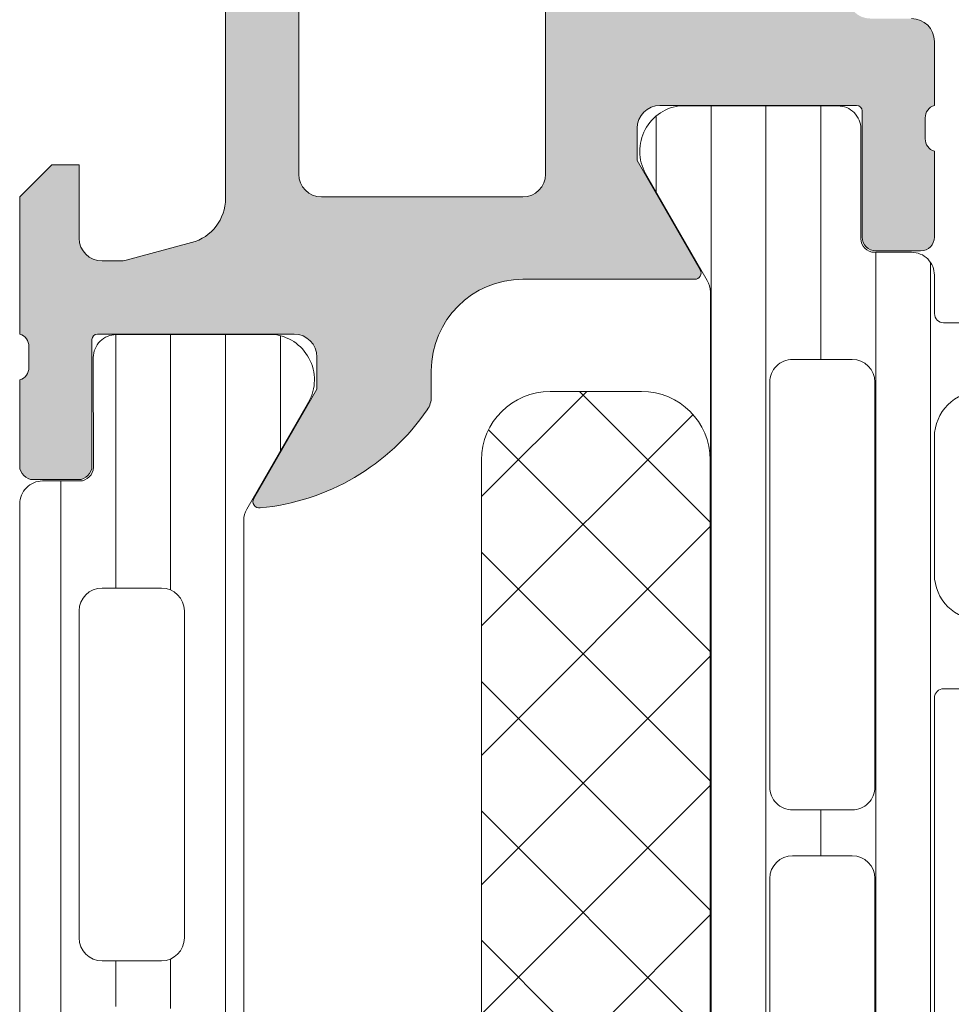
# Model space of a CAD drawing. Header units: millimetres. Extents: x 213386 to 506888, y 183055 to 450952.
# Tile 477 of 656: x 397572 to 397593, y 307928 to 307949. Entities that reach past the tile are written whole.
import ezdxf

# ---------------------------------------------------------------- set-up
doc = ezdxf.new("R2010")
doc.units = ezdxf.units.MM
doc.layers.add('FASÁDA DETAILNÍ', color=255, linetype='Continuous', lineweight=0)

msp = doc.modelspace()

# ---------------------------------------------------------------- hatches: boundary and pattern name
at = {"layer": 'FASÁDA DETAILNÍ'}
h = msp.add_hatch(color=256, dxfattribs=at)
edge = h.paths.add_edge_path()
edge.add_arc((397637.1380707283, 307959.4724513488), 0.5000674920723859, 0.0077324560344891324, 89.99226754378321, ccw=False)
edge.add_line((397637.6381382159, 307959.4725188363), (397637.6381382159, 307955.4725188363))
edge.add_arc((397637.1380707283, 307955.4725863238), 0.5000674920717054, 270.0077324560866, 359.99226754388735, ccw=False)
edge.add_line((397637.1381382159, 307954.9725188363), (397635.8380893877, 307954.9725188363))
edge.add_arc((397635.8381262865, 307955.4725557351), 0.5000369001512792, 180.0042279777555, 269.99577202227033, ccw=False)
edge.add_line((397635.3380893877, 307955.4725188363), (397635.3380893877, 307955.9725188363))
edge.add_line((397635.3380893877, 307955.9725188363), (397636.3380893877, 307955.9725188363))
edge.add_line((397636.3380893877, 307955.9725188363), (397636.3380893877, 307957.4725188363))
edge.add_arc((397635.3381263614, 307957.47255581), 0.9999630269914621, 359.9978814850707, 450.0021185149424)
edge.add_line((397635.3380893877, 307958.4725188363), (397631.3380893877, 307958.4725188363))
edge.add_arc((397631.3381662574, 307957.4724419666), 1.000076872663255, 90.00440397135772, 179.9955960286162)
edge.add_line((397630.3380893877, 307957.4725188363), (397630.3380893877, 307955.9725188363))
edge.add_line((397630.3380893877, 307955.9725188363), (397631.3380893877, 307955.9725188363))
edge.add_line((397631.3380893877, 307955.9725188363), (397631.3380893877, 307955.4725188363))
edge.add_arc((397630.8381468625, 307955.4724613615), 0.4999425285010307, -90.0065868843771, 0.006586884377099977, ccw=False)
edge.add_line((397630.8380893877, 307954.9725188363), (397628.0381015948, 307954.9725188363))
edge.add_arc((397628.0381015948, 307955.4725188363), 0.5000000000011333, 180.0000000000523, 270.0000000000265, ccw=False)
edge.add_line((397627.5381015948, 307955.4725188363), (397627.5381015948, 307955.6725188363))
edge.add_arc((397628.0381015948, 307955.6725188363), 0.5000000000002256, 89.99999999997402, 179.9999999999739, ccw=False)
edge.add_line((397628.0381015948, 307956.1725188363), (397628.5381015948, 307956.1725188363))
edge.add_arc((397628.5380664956, 307956.6725539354), 0.500035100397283, 270.0040217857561, 359.9959782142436)
edge.add_line((397629.0381015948, 307956.6725188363), (397629.0381015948, 307957.4725218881))
edge.add_arc((397628.5380850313, 307957.4725053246), 0.5000165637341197, 0.001897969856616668, 89.99810203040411)
edge.add_line((397628.5381015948, 307957.9725218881), (397597.2381076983, 307957.9725218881))
edge.add_line((397597.2381076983, 307957.9725218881), (397591.1996500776, 307957.5401252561))
edge.add_arc((397591.2381061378, 307956.5409055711), 0.9999594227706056, 92.20400286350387, 179.9999999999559)
edge.add_line((397590.238146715, 307956.5409055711), (397590.238146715, 307949.8724533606))
edge.add_arc((397590.738146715, 307949.8724533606), 0.5000000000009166, 180.0000000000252, 269.9999999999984)
edge.add_line((397590.738146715, 307949.3724533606), (397591.638146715, 307949.3724533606))
edge.add_arc((397591.638146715, 307948.8724533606), 0.5000000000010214, 1.1692691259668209e-10, 90.0000000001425, ccw=False)
edge.add_line((397592.138146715, 307948.8724533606), (397592.138146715, 307947.4724518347))
edge.add_arc((397592.2169831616, 307947.2049312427), 0.278895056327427, 106.4198764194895, 181.1645893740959)
edge.add_line((397591.938145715, 307947.1992628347), (397591.938145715, 307946.7456688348))
edge.add_arc((397592.2170138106, 307946.7400081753), 0.2789255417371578, 178.8371299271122, 253.575405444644)
edge.add_line((397592.138146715, 307946.4724648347), (397592.138146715, 307944.5924538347))
edge.add_arc((397591.838146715, 307944.5924538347), 0.3000000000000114, 270.00000000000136, 360, ccw=False)
edge.add_line((397591.838146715, 307944.2924538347), (397590.858172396, 307944.2924538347))
edge.add_arc((397590.858172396, 307944.5924538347), 0.2999999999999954, 180.0000000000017, 270.00000000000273, ccw=False)
edge.add_line((397590.558172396, 307944.5924538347), (397590.558172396, 307947.3524518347))
edge.add_arc((397590.438172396, 307947.3524518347), 0.1200000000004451, 359.9999999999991, 450)
edge.add_line((397590.438172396, 307947.4724518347), (397586.138146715, 307947.4724518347))
edge.add_arc((397586.138146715, 307946.9724518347), 0.5000000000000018, 89.9999999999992, 179.9999999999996)
edge.add_line((397585.638146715, 307946.9724518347), (397585.638146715, 307946.2724518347))
edge.add_line((397585.638146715, 307946.2724518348), (397587.0196421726, 307943.8796315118))
edge.add_arc((397586.9000269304, 307943.8105716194), 0.1381197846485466, -90.00000000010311, 29.999999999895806, ccw=False)
edge.add_line((397586.9000269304, 307943.6724518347), (397583.138146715, 307943.6724518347))
edge.add_arc((397583.138146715, 307941.6724518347), 1.999999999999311, 90.00000000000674, 180.0000000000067)
edge.add_line((397581.138146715, 307941.6724518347), (397581.138146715, 307941.104456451))
edge.add_arc((397580.638146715, 307941.104456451), 0.5000000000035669, 325.52092823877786, 359.9999999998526, ccw=False)
edge.add_arc((397576.9286481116, 307943.6519297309), 4.999999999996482, 275.34922800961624, 325.5209282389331, ccw=False)
edge.add_arc((397577.3762664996, 307938.8105784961), 0.1381197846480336, 150.0000000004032, 277.70243749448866, ccw=False)
edge.add_line((397577.2566512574, 307938.8796383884), (397578.638146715, 307941.2724587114))
edge.add_line((397578.638146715, 307941.2724587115), (397578.638146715, 307941.9724587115))
edge.add_arc((397578.138146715, 307941.9724587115), 0.5, 360, 450)
edge.add_line((397578.138146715, 307942.4724587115), (397573.838121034, 307942.4724587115))
edge.add_arc((397573.838121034, 307942.3524587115), 0.1199999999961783, 90.00000000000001, 179.9999999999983)
edge.add_line((397573.718121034, 307942.3524587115), (397573.718121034, 307939.5924607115))
edge.add_arc((397573.418121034, 307939.5924607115), 0.2999999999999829, -90, 6.252776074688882e-13, ccw=False)
edge.add_line((397573.418121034, 307939.2924607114), (397572.438146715, 307939.2924607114))
edge.add_arc((397572.438146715, 307939.5924607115), 0.300000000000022, 180.0000000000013, 270, ccw=False)
edge.add_line((397572.138146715, 307939.5924607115), (397572.138146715, 307941.4724717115))
edge.add_arc((397572.0592796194, 307941.740015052), 0.2789255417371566, 286.4245945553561, 361.1628700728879)
edge.add_line((397572.338147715, 307941.7456757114), (397572.338147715, 307942.1992697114))
edge.add_arc((397572.0593102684, 307942.2049381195), 0.2788950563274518, 358.8354106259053, 433.5801235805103)
edge.add_line((397572.138146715, 307942.4724587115), (397572.138146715, 307945.4725171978))
edge.add_line((397572.138146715, 307945.4725171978), (397572.8382190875, 307946.1726200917))
edge.add_line((397572.8382190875, 307946.1726200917), (397573.438225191, 307946.1726200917))
edge.add_line((397573.438225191, 307946.1726200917), (397573.438225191, 307944.5726139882))
edge.add_arc((397573.9382346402, 307944.5726234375), 0.5000094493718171, 180.0010827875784, 269.9989172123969)
edge.add_line((397573.938225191, 307944.0726139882), (397574.3336532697, 307944.0726139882))
edge.add_arc((397574.3336532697, 307944.5726139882), 0.5000000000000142, 270.0000000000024, 285.0000000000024)
edge.add_line((397574.4630627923, 307944.0896510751), (397575.8969495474, 307944.4738598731))
edge.add_arc((397575.6381305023, 307945.4397856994), 1.000000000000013, 285.0000000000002, 360.0000000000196)
edge.add_line((397576.6381305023, 307945.4397856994), (397576.6381305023, 307951.1726078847))
edge.add_line((397576.6381305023, 307951.1726078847), (397573.438225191, 307951.1726078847))
edge.add_line((397573.438225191, 307951.1726078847), (397573.438225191, 307950.3726200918))
edge.add_line((397573.438225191, 307950.3726200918), (397572.8382190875, 307950.3726200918))
edge.add_line((397572.8382190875, 307950.3726200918), (397572.138237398, 307951.5850529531))
edge.add_line((397572.138237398, 307951.5850529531), (397572.138237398, 307952.6726078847))
edge.add_line((397572.138237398, 307952.6726078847), (397587.138146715, 307952.6726078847))
edge.add_arc((397587.138146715, 307953.1726078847), 0.5000000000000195, 269.9999999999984, 360.0000000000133)
edge.add_line((397587.638146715, 307953.1726078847), (397587.638146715, 307958.9725188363))
edge.add_arc((397588.638146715, 307958.9725188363), 1, 90, 180.0000000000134, ccw=False)
edge.add_line((397588.638146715, 307959.9725188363), (397637.1381382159, 307959.9725188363))
edge = h.paths.add_edge_path(flags=16)
edge.add_line((397578.2381305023, 307950.3726200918), (397578.2381305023, 307945.9726200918))
edge.add_arc((397578.7381305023, 307945.9726200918), 0.5000000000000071, 180.0000000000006, 269.9999999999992)
edge.add_line((397578.7381305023, 307945.4726200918), (397583.1381305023, 307945.4726200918))
edge.add_arc((397583.1381305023, 307945.9726200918), 0.4999999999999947, 269.9999999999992, 360.0000000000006)
edge.add_line((397583.6381305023, 307945.9726200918), (397583.6381305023, 307950.3726200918))
edge.add_arc((397583.1381305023, 307950.3726200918), 0.5, 360, 450)
edge.add_line((397583.1381305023, 307950.8726200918), (397578.7381305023, 307950.8726200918))
edge.add_arc((397578.7381305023, 307950.3726200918), 0.4999999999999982, 90.00000000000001, 180.0000000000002)
h = msp.add_hatch(dxfattribs=at)
h.set_pattern_fill('LINIE', color=256, scale=1.2, angle=270, style=0)
h.set_pattern_definition([(270, (397572.8551760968, 307948.0971318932), (1.2, -2.20433997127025e-16), [])])
edge = h.paths.add_edge_path()
edge.add_arc((397590.8289485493, 307944.5624355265), 0.3000000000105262, 179.997924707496, 269.9979247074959)
edge.add_line((397590.8289376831, 307944.2624355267), (397591.6392690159, 307944.2624069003))
edge.add_arc((397591.6392535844, 307943.7624095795), 0.4999973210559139, -0.00238228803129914, 89.99823167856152, ccw=False)
edge.add_line((397592.1392509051, 307943.7623887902), (397592.1405714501, 307942.921316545))
edge.add_arc((397592.3405714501, 307942.921316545), 0.1999999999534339, 179.9999999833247, 270.0000000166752)
edge.add_line((397592.3405714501, 307942.721316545), (397596.4405714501, 307942.721316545))
edge.add_arc((397596.4405714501, 307942.221316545), 0.5, 0, 90, ccw=False)
edge.add_line((397596.9405714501, 307942.221316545), (397596.9405714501, 307941.3905673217))
edge.add_arc((397595.9405714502, 307941.3905673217), 0.9999999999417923, -74.99999999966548, 0, ccw=False)
edge.add_line((397596.1993904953, 307940.4246414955), (397595.4405714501, 307940.221316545))
edge.add_line((397595.4405714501, 307940.221316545), (397595.4405714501, 307941.221316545))
edge.add_line((397595.4405714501, 307941.221316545), (397593.1405714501, 307941.221316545))
edge.add_arc((397593.1422806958, 307940.2171900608), 1.004127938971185, 90.09753001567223, 179.7659122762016)
edge.add_line((397592.1381611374, 307940.221292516), (397592.1381611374, 307937.2214141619))
edge.add_arc((397593.142280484, 307937.2254425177), 1.004127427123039, 180.2298596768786, 269.9024820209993)
edge.add_line((397593.1405714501, 307936.221316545), (397595.4405714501, 307936.221316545))
edge.add_line((397595.4405714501, 307936.221316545), (397595.4405714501, 307937.221316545))
edge.add_line((397595.4405714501, 307937.221316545), (397596.1993904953, 307937.0179915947))
edge.add_arc((397595.9405714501, 307936.0520657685), 0.9999999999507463, -3.335117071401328e-09, 74.99999999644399, ccw=False)
edge.add_line((397596.9405714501, 307936.0520657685), (397596.9405714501, 307935.221316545))
edge.add_arc((397596.4405714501, 307935.221316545), 0.5, -90, 0, ccw=False)
edge.add_line((397596.4405714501, 307934.721316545), (397592.3405714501, 307934.721316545))
edge.add_arc((397592.342300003, 307934.5171434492), 0.2041804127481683, 90.48506107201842, 178.8441310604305)
edge.add_line((397592.1381611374, 307934.521262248), (397592.1381382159, 307908.6798954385))
edge.add_arc((397591.6381408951, 307908.6799108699), 0.4999973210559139, 269.99761771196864, 359.9982316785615, ccw=False)
edge.add_line((397591.6381201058, 307908.1799135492), (397590.827788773, 307908.1799421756))
edge.add_arc((397590.8277779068, 307907.8799421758), 0.3000000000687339, 89.99792470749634, 179.9979246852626)
edge.add_line((397590.5277779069, 307907.8799530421), (397590.5280229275, 307905.4799546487))
edge.add_arc((397590.0280269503, 307905.4799701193), 0.4999959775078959, 269.99762222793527, 359.998227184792, ccw=False)
edge.add_line((397590.0280062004, 307904.9799741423), (397586.5514647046, 307904.9801007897))
edge.add_arc((397586.6938112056, 307905.9699137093), 0.99999607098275, 147.2709086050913, 261.8163166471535, ccw=False)
edge.add_line((397585.8525781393, 307906.510579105), (397587.1711305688, 307908.7941881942))
edge.add_arc((397586.7381269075, 307909.0442038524), 0.5000000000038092, 329.9979281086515, 359.9978648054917)
edge.add_line((397587.2381269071, 307909.0441852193), (397587.2392132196, 307943.3984539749))
edge.add_arc((397586.73921322, 307943.3984715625), 0.4999999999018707, 359.9979846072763, 389.9979213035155)
edge.add_line((397587.1722349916, 307943.6484558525), (397585.8538479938, 307945.9321604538))
edge.add_arc((397586.6951202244, 307946.4727649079), 0.9999960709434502, 98.17953275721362, 212.7249408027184, ccw=False)
edge.add_line((397586.5528454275, 307947.4625881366), (397590.0293869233, 307947.4624614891))
edge.add_arc((397590.0293714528, 307946.9624655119), 0.4999959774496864, -0.0023777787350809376, 89.99822719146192, ccw=False)
edge.add_line((397590.5293674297, 307946.9624447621), (397590.5289485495, 307944.5624463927))
edge = h.paths.add_edge_path(flags=16)
edge.add_line((397590.3386729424, 307920.3713227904), (397589.0386788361, 307920.3713227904))
edge.add_arc((397589.0386751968, 307919.8713264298), 0.4999963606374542, 89.99958295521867, 180.0004170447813)
edge.add_line((397588.5386788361, 307919.8713227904), (397588.5386788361, 307911.021328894))
edge.add_arc((397589.0386751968, 307911.0213252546), 0.4999963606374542, 179.9995829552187, 270.0004170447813)
edge.add_line((397589.0386788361, 307910.521328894), (397590.3386729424, 307910.521328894))
edge.add_arc((397590.3386895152, 307911.0213288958), 0.5000000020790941, 269.9981009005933, 359.9999997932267)
edge.add_line((397590.8386895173, 307911.021328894), (397590.8386895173, 307919.8713227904))
edge.add_arc((397590.3386895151, 307919.8713227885), 0.5000000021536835, 2.201135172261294e-07, 90.00189909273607)
edge = h.paths.add_edge_path(flags=16)
edge.add_arc((397590.3386895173, 307930.5713288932), 0.5, 0, 90)
edge.add_line((397590.3386895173, 307931.0713288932), (397589.0386788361, 307931.0713288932))
edge.add_arc((397589.0386788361, 307930.5713288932), 0.5, 90, 180)
edge.add_line((397588.5386788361, 307930.5713288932), (397588.5386788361, 307921.8713227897))
edge.add_arc((397589.0386788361, 307921.8713227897), 0.5, 180, 270)
edge.add_line((397589.0386788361, 307921.3713227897), (397590.3386895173, 307921.3713227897))
edge.add_arc((397590.3386895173, 307921.8713227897), 0.5, 270, 360)
edge.add_line((397590.8386895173, 307921.8713227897), (397590.8386895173, 307930.5713288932))
edge = h.paths.add_edge_path(flags=16)
edge.add_arc((397589.0386751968, 307932.5713252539), 0.4999963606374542, 179.9995829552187, 270.0004170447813)
edge.add_line((397589.0386788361, 307932.0713288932), (397590.3386729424, 307932.0713288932))
edge.add_arc((397590.3386895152, 307932.5713288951), 0.5000000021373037, 269.9981008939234, 359.9999997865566)
edge.add_line((397590.8386895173, 307932.5713288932), (397590.8386895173, 307941.4213380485))
edge.add_arc((397590.3387047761, 307941.4213380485), 0.4999847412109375, 0, 90)
edge.add_line((397590.3387047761, 307941.9213227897), (397589.0386940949, 307941.9213227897))
edge.add_arc((397589.0386940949, 307941.421307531), 0.5000152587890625, 90, 180)
edge.add_line((397588.5386788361, 307941.421307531), (397588.5386788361, 307932.5713288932))
h = msp.add_hatch(dxfattribs=at)
h.set_pattern_fill('_USER', color=256, scale=1.2, angle=90, style=0, pattern_type=0)
h.set_pattern_definition([(90, (397960.6382589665, 283048.1544064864), (-1.2, 7.347638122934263e-17), [])])
edge = h.paths.add_edge_path()
edge.add_line((397577.1051499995, 307938.6484089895), (397578.423619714, 307940.9320658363))
edge.add_arc((397577.582367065, 307941.4727007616), 0.9999960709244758, 327.2729839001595, 441.8183919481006)
edge.add_line((397577.7246777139, 307942.4625188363), (397574.2481362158, 307942.4625188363))
edge.add_arc((397574.2481335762, 307941.9625228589), 0.4999959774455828, 89.99969751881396, 180.0003024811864)
edge.add_line((397573.7481375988, 307941.9625202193), (397573.7484695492, 307939.5625218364))
edge.add_arc((397573.4484695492, 307939.5625218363), 0.3000000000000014, 270, 359.9999999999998, ccw=False)
edge.add_line((397573.4484695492, 307939.2625218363), (397572.6381382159, 307939.2625218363))
edge.add_arc((397572.6381355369, 307938.7625245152), 0.4999973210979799, 89.99969301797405, 180.0003069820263)
edge.add_line((397572.1381382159, 307938.7625218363), (397572.1381382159, 307908.6800475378))
edge.add_arc((397572.6381355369, 307908.6800448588), 0.4999973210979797, 179.9996930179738, 270.0003069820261)
edge.add_line((397572.6381382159, 307908.1800475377), (397573.4484695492, 307908.1800475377))
edge.add_arc((397573.4484695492, 307907.8800475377), 0.3000000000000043, 0, 89.99999999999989, ccw=False)
edge.add_line((397573.7484695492, 307907.8800475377), (397573.7481375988, 307905.4800491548))
edge.add_arc((397574.2481335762, 307905.4800465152), 0.4999959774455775, 179.9996975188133, 270.0003024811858)
edge.add_line((397574.2481362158, 307904.9800505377), (397577.7246777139, 307904.9800505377))
edge.add_arc((397577.582367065, 307905.9698686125), 0.9999960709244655, 278.1816080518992, 392.7270160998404)
edge.add_line((397578.423619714, 307906.5105035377), (397577.1051499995, 307908.7941603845))
edge.add_arc((397577.5381627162, 307909.0441603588), 0.5000000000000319, 180.000059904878, 209.9999965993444, ccw=False)
edge.add_line((397577.0381627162, 307909.044159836), (397577.0381627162, 307938.398409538))
edge.add_arc((397577.5381627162, 307938.3984090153), 0.5000000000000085, 150.0000034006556, 179.9999400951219, ccw=False)
edge = h.paths.add_edge_path(flags=16)
edge.add_line((397575.7381519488, 307918.0716918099), (397575.73813669, 307910.9216673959))
edge.add_arc((397575.2380931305, 307910.9217109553), 0.5000435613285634, 270.0049911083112, 359.9950088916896, ccw=False)
edge.add_line((397575.23813669, 307910.4216673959), (397573.9381279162, 307910.4216673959))
edge.add_arc((397573.9381554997, 307910.92167972), 0.5000123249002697, 180.0014122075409, 269.9968392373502, ccw=False)
edge.add_line((397573.438143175, 307910.9216673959), (397573.438143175, 307918.0716918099))
edge.add_arc((397573.9381867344, 307918.0716482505), 0.5000435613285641, 90.00499110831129, 179.9950088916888, ccw=False)
edge.add_line((397573.938143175, 307918.5716918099), (397575.2381519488, 307918.5716918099))
edge.add_arc((397575.2381083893, 307918.0716482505), 0.5000435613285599, 0.004991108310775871, 89.99500889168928, ccw=False)
edge = h.paths.add_edge_path(flags=16)
edge.add_line((397575.7381519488, 307936.4216913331), (397575.7381519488, 307929.2716654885))
edge.add_arc((397575.2381083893, 307929.271709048), 0.5000435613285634, 270.0049911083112, 359.9950088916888, ccw=False)
edge.add_line((397575.2381519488, 307928.7716654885), (397573.938143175, 307928.7716654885))
edge.add_arc((397573.9381867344, 307929.271709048), 0.5000435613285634, 180.0049911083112, 269.9950088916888, ccw=False)
edge.add_line((397573.438143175, 307929.2716654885), (397573.438143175, 307936.4216913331))
edge.add_arc((397573.9381867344, 307936.4216477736), 0.5000435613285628, 90.00499110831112, 179.9950088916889, ccw=False)
edge.add_line((397573.938143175, 307936.9216913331), (397575.2381519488, 307936.9216913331))
edge.add_arc((397575.2381083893, 307936.4216477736), 0.5000435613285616, 0.004991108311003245, 89.99500889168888, ccw=False)
edge = h.paths.add_edge_path(flags=16)
edge.add_line((397575.7381519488, 307927.2716654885), (397575.7381519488, 307920.0716918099))
edge.add_arc((397575.2382027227, 307920.071641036), 0.4999492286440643, -90.00581885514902, 0.005818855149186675, ccw=False)
edge.add_line((397575.2381519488, 307919.5716918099), (397573.938143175, 307919.5716918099))
edge.add_arc((397573.938092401, 307920.071641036), 0.4999492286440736, 179.9941811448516, 270.00581885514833, ccw=False)
edge.add_line((397573.438143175, 307920.0716918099), (397573.438143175, 307927.2716654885))
edge.add_arc((397573.938092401, 307927.2717162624), 0.4999492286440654, 89.99418114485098, 180.005818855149, ccw=False)
edge.add_line((397573.938143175, 307927.7716654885), (397575.2381519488, 307927.7716654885))
edge.add_arc((397575.2382027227, 307927.2717162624), 0.4999492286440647, -0.005818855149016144, 90.00581885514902, ccw=False)
h = msp.add_hatch(dxfattribs=at)
h.set_pattern_fill('NETZ', color=256, scale=2, angle=45, style=0)
h.set_pattern_definition([(45, (397960.6382589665, 283048.1544064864), (-1.414213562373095, 1.414213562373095), []), (135, (397960.6382589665, 283048.1544064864), (-1.414213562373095, -1.414213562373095), [])])
h.paths.add_polyline_path([(397582.2374034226, 307939.7214422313, -0.4142135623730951), (397583.7374034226, 307941.2214422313), (397585.7374034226, 307941.2214422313, -0.4142135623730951), (397587.2374034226, 307939.7214422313), (397587.2374034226, 307912.7214422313, -0.4142135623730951), (397585.7374034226, 307911.2214422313), (397583.7374034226, 307911.2214422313, -0.4142135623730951), (397582.2374034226, 307912.7214422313)])

# ---------------------------------------------------------------- linework, layer by layer
for p, q in [((397576.6381305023, 307945.4397856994), (397576.6381305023, 307951.1726078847)), ((397578.2381305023, 307950.3726200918), (397578.2381305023, 307945.9726200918)), ((397583.6381305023, 307945.9726200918), (397583.6381305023, 307950.3726200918)), ((397592.138146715, 307948.8724533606), (397592.138146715, 307947.4724518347)), ((397590.438172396, 307947.4724518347), (397586.138146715, 307947.4724518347)), ((397590.558172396, 307944.5924538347), (397590.558172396, 307947.3524518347)), ((397591.938145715, 307947.1992628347), (397591.938145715, 307946.7456688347)), ((397585.638146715, 307946.9724518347), (397585.638146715, 307946.2724518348)), ((397592.138146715, 307946.4724648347), (397592.138146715, 307944.5924538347)), ((397572.138146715, 307945.4725171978), (397572.8382190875, 307946.1726200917)), ((397572.8382190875, 307946.1726200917), (397573.438225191, 307946.1726200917)), ((397573.438225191, 307946.1726200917), (397573.438225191, 307944.5726139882)), ((397585.638146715, 307946.2724518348), (397587.0196421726, 307943.8796315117)), ((397572.138146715, 307942.4724587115), (397572.138146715, 307945.4725171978)), ((397578.7381305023, 307945.4726200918), (397583.1381305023, 307945.4726200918)), ((397574.4630627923, 307944.0896510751), (397575.8969495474, 307944.4738598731)), ((397591.838146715, 307944.2924538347), (397590.858172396, 307944.2924538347)), ((397573.938225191, 307944.0726139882), (397574.3336532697, 307944.0726139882)), ((397586.9000269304, 307943.6724518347), (397583.138146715, 307943.6724518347)), ((397578.138146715, 307942.4724587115), (397573.838121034, 307942.4724587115)), ((397577.7246777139, 307942.4625188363), (397574.2481362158, 307942.4625188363)), ((397573.718121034, 307942.3524587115), (397573.718121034, 307939.5924607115)), ((397572.338147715, 307941.7456757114), (397572.338147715, 307942.1992697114)), ((397573.7481375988, 307941.9625202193), (397573.7484695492, 307939.5625218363)), ((397578.638146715, 307941.2724587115), (397578.638146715, 307941.9724587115)), ((397581.138146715, 307941.6724518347), (397581.138146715, 307941.104456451)), ((397572.138146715, 307939.5924607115), (397572.138146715, 307941.4724717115)), ((397577.2566512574, 307938.8796383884), (397578.638146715, 307941.2724587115)), ((397577.1051499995, 307938.6484089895), (397578.423619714, 307940.9320658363)), ((397573.418121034, 307939.2924607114), (397572.438146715, 307939.2924607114)), ((397573.4484695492, 307939.2625218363), (397572.6381382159, 307939.2625218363)), ((397572.1381382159, 307938.7625218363), (397572.1381382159, 307908.6800475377)), ((397577.0381627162, 307909.044159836), (397577.0381627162, 307938.398409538)), ((397573.938143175, 307936.9216913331), (397575.2381519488, 307936.9216913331)), ((397573.438143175, 307929.2716654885), (397573.438143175, 307936.4216913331)), ((397575.7381519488, 307936.4216913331), (397575.7381519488, 307929.2716654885)), ((397575.2381519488, 307928.7716654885), (397573.938143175, 307928.7716654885))]:
    msp.add_line(p, q, dxfattribs=at)
for points in [[(397587.2381269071, 307909.0441852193), (397587.2392132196, 307943.3984539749, 0.1316522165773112), (397587.1722349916, 307943.6484558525), (397585.8538479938, 307945.9321604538, -0.5460410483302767), (397586.5528454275, 307947.4625881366), (397590.0293869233, 307947.4624614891, -0.4142166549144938), (397590.5293674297, 307946.9624447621), (397590.5289485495, 307944.5624463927, 0.4142135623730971), (397590.8289376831, 307944.2624355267), (397591.6392690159, 307944.2624069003, -0.4142167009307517), (397592.1392509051, 307943.7623887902), (397592.1405714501, 307942.921316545, 0.414213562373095), (397592.3405714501, 307942.721316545), (397596.4405714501, 307942.721316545, -0.414213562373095)], [(397593.1405714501, 307941.221316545, 0.4125193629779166), (397592.1381611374, 307940.221292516), (397592.1381611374, 307937.2214141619, 0.4125410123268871), (397593.1405714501, 307936.221316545)], [(397596.4405714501, 307934.721316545), (397592.3405714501, 307934.721316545, 0.4058498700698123), (397592.1381611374, 307934.521262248), (397592.1381382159, 307908.6798954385, -0.4142167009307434)]]:
    msp.add_lwpolyline(points, format="xyb", dxfattribs=at)
for points in [[(397588.5386788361, 307932.5713288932, 0.4142178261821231), (397589.0386788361, 307932.0713288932), (397590.3386729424, 307932.0713288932, 0.4142232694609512), (397590.8386895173, 307932.5713288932), (397590.8386895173, 307941.4213380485, 0.4142135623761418), (397590.3387047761, 307941.9213227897), (397589.0386940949, 307941.9213227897, 0.4142135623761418), (397588.5386788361, 307941.421307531)], [(397587.2374034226, 307912.7214422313), (397587.2374034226, 307939.7214422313, 0.414213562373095), (397585.7374034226, 307941.2214422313), (397583.7374034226, 307941.2214422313, 0.414213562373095), (397582.2374034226, 307939.7214422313), (397582.2374034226, 307912.7214422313, 0.414213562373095), (397583.7374034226, 307911.2214422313), (397585.7374034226, 307911.2214422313, 0.414213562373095)], [(397590.8386895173, 307930.5713288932, 0.4142135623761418), (397590.3386895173, 307931.0713288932), (397589.0386788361, 307931.0713288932, 0.4142135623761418), (397588.5386788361, 307930.5713288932), (397588.5386788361, 307921.8713227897, 0.4142135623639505), (397589.0386788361, 307921.3713227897), (397590.3386895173, 307921.3713227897, 0.414213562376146), (397590.8386895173, 307921.8713227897)]]:
    msp.add_lwpolyline(points, format="xyb", close=True, dxfattribs=at)
for centre, radius, start, end in [((397591.638146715, 307948.8724533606), 0.5000000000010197, 0, 90), ((397586.138146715, 307946.9724518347), 0.5000000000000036, 90, 180), ((397590.438172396, 307947.3524518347), 0.1200000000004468, 0, 90), ((397592.2169831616, 307947.2049312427), 0.2788950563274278, 106.4198764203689, 181.1645893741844), ((397592.2170138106, 307946.7400081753), 0.2789255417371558, 178.8371299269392, 253.5754054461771), ((397578.7381305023, 307945.9726200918), 0.5000000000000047, 180, 270), ((397583.1381305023, 307945.9726200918), 0.4999999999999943, 270, 0), ((397575.6381305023, 307945.4397856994), 1.000000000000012, 284.9999999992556, 0), ((397590.858172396, 307944.5924538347), 0.2999999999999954, 180, 270), ((397591.838146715, 307944.5924538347), 0.3000000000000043, 270, 0), ((397573.9382346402, 307944.5726234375), 0.5000094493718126, 180.0010827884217, 269.9989172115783), ((397574.3336532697, 307944.5726139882), 0.5000000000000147, 270, 284.9999999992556), ((397586.9000269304, 307943.8105716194), 0.1381197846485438, 270, 30.00000000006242), ((397583.138146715, 307941.6724518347), 1.999999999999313, 90, 180), ((397572.0593102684, 307942.2049381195), 0.2788950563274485, 358.8354106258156, 73.5801235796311), ((397573.838121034, 307942.3524587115), 0.1199999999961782, 90, 180), ((397574.2481335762, 307941.9625228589), 0.4999959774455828, 89.99969751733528, 180.0003024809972), ((397577.582367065, 307941.4727007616), 0.9999960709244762, 327.2729839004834, 81.81839194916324), ((397578.138146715, 307941.9724587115), 0.5, 0, 90), ((397572.0592796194, 307941.740015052), 0.2789255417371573, 286.4245945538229, 1.162870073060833), ((397580.638146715, 307941.104456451), 0.5000000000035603, 325.5209282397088, 0), ((397576.9286481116, 307943.6519297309), 4.999999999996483, 275.349228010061, 325.5209282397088), ((397572.438146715, 307939.5924607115), 0.3000000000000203, 180, 270), ((397573.418121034, 307939.5924607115), 0.2999999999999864, 270, 0), ((397573.4484695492, 307939.5625218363), 0.3000000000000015, 270, 0), ((397572.6381355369, 307938.7625245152), 0.4999973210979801, 89.99969301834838, 180.0003069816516), ((397577.3762664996, 307938.8105784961), 0.1381197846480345, 149.9999999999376, 277.7024374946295), ((397577.5381627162, 307938.3984090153), 0.5000000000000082, 150.0000034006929, 179.9999400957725), ((397573.9381867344, 307936.4216477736), 0.5000435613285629, 90.00499110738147, 179.995008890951), ((397575.2381083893, 307936.4216477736), 0.5000435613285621, 0.00499110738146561, 89.99500889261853), ((397573.9381867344, 307929.271709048), 0.5000435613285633, 180.0049911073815, 269.9950088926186), ((397575.2381083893, 307929.271709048), 0.5000435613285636, 270.0049911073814, 359.9950088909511)]:
    msp.add_arc(centre, radius, start, end, dxfattribs=at)

doc.saveas('drawing.dxf')
